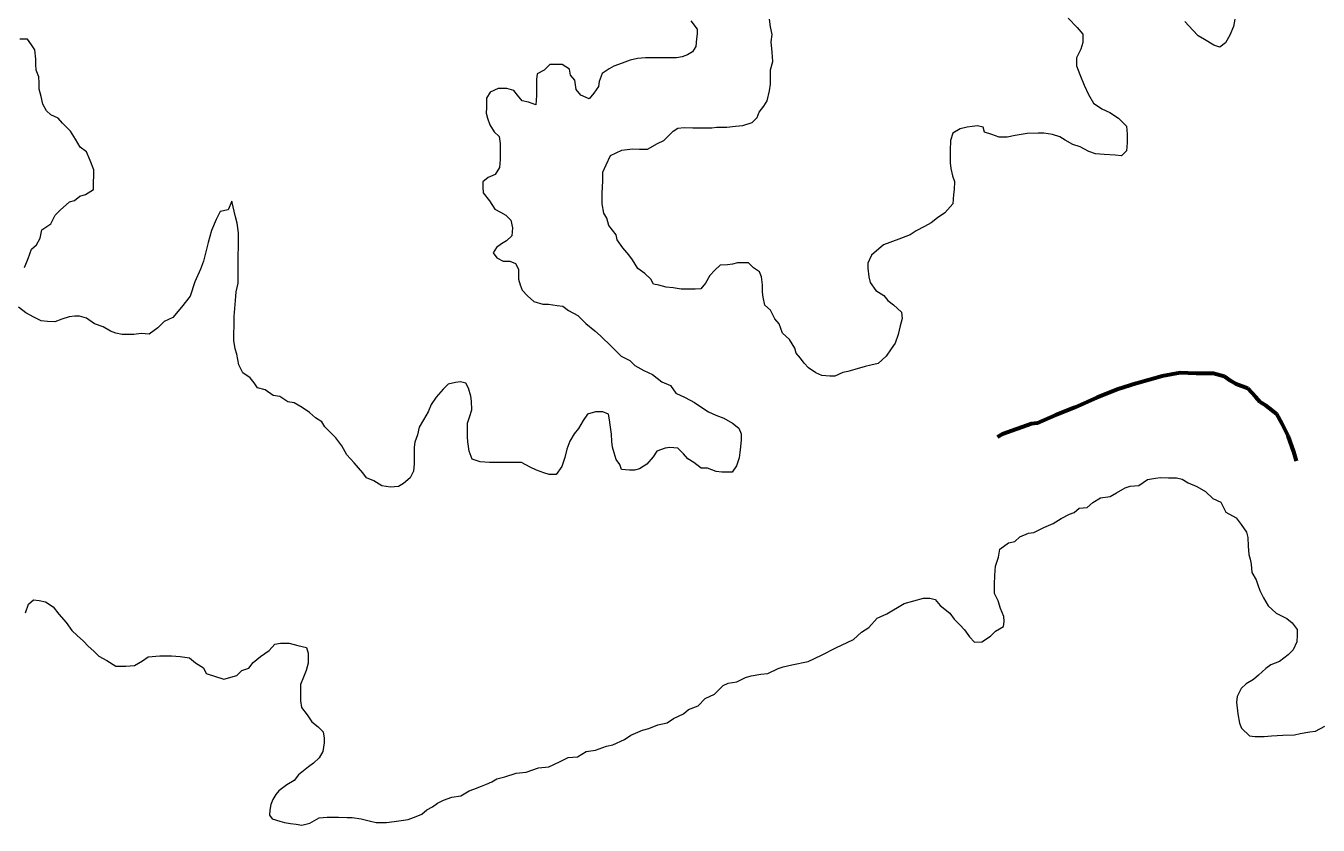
# Model space of a CAD drawing. Extents: x 553962 to 842807, y 8883888 to 9032388.
# Drawn here: x 616641 to 621872, y 8943492 to 8946724 of the extents above; entities that cross this region are included whole.
import ezdxf

# ---------------------------------------------------------------- set-up
doc = ezdxf.new("R2010")
doc.units = 0
doc.header["$LTSCALE"] = 200
doc.linetypes.add('LONG_DASH_SHORT_DASH', pattern=[9.9, 6, -1.2, 1.5, -1.2])
doc.layers.add('25', color=7, linetype='Continuous', lineweight=13)
doc.layers.add('7', color=7, linetype='LONG_DASH_SHORT_DASH', lineweight=60)

msp = doc.modelspace()

# ---------------------------------------------------------------- linework, layer by layer
at = {"layer": '25'}
for points in [[(619332.8, 8946744.3), (619357.6, 8946711.6), (619357.4, 8946691.6), (619354.7, 8946671.6), (619352, 8946641.5), (619339.3, 8946619.1), (619319.2, 8946606.7), (619296.7, 8946599.3), (619274.1, 8946594.5), (619249.1, 8946594.6), (619214.1, 8946594.9), (619179.1, 8946595.1), (619149.1, 8946595.3), (619116.5, 8946593), (619086.5, 8946585.7), (619053.9, 8946573.4), (619021.3, 8946561.1), (619001.2, 8946551.2), (618973.5, 8946531.4), (618960.8, 8946498.9), (618958.1, 8946478.9), (618940.4, 8946451.5), (618920.2, 8946429.1), (618887.8, 8946444.3), (618868, 8946467), (618863.3, 8946504.6), (618845.9, 8946524.7), (618841.1, 8946549.8), (618811.2, 8946567.5), (618791.2, 8946567.6), (618761.2, 8946567.8), (618738.5, 8946545.4), (618710.9, 8946530.6), (618708.2, 8946508.1), (618708, 8946475.5), (618707.7, 8946443), (618704.9, 8946405.5), (618675, 8946415.7), (618650, 8946420.8), (618630.2, 8946443.5), (618615.3, 8946463.6), (618587.9, 8946471.3), (618552.9, 8946471.6), (618520.2, 8946456.8), (618505.1, 8946431.8), (618504.8, 8946394.3), (618504.6, 8946371.7), (618509.4, 8946351.7), (618519.2, 8946324.1), (618536.5, 8946296.4), (618556.4, 8946276.3), (618561.2, 8946248.7), (618560.9, 8946216.2), (618560.7, 8946183.6), (618557.9, 8946151.1), (618540.2, 8946123.7), (618512.6, 8946111.3), (618490, 8946093.9), (618489.8, 8946071.4)], [(619280.3, 8946310.4), (619305.3, 8946312.8), (619340.3, 8946312.6), (619360.3, 8946312.4), (619395.3, 8946312.2), (619417.8, 8946312), (619437.9, 8946314.4), (619457.9, 8946314.3), (619477.9, 8946314.2), (619512.9, 8946318.9), (619543, 8946321.2), (619580.6, 8946333.5), (619600.7, 8946353.4), (619608.4, 8946375.9), (619627.3, 8946400), (619640.9, 8946420.5), (619651.2, 8946461.4), (619654.6, 8946488.7), (619654.6, 8946512.6), (619654.6, 8946546.7), (619664.8, 8946580.8), (619661.4, 8946618.3), (619658, 8946659.2), (619661.4, 8946689.9), (619654.6, 8946720.6), (619651.2, 8946751.3)], [(620859.3, 8946755.6), (620896.6, 8946717.8), (620918.9, 8946690.2), (620918.6, 8946657.6), (620910.9, 8946630.1), (620893.1, 8946595.2), (620892.9, 8946562.7), (620907.6, 8946527.5), (620924.8, 8946484.8), (620942, 8946447.2), (620961.8, 8946412), (620996.6, 8946389.2), (621029, 8946374)], [(621534.6, 8946751.2), (621529.4, 8946721.2), (621514.1, 8946686.2), (621496.4, 8946656.3), (621473.7, 8946638.9), (621448.8, 8946646.6), (621411.4, 8946669.4), (621386.5, 8946684.6), (621364.2, 8946707.2), (621332, 8946742.5)], [(616634.8, 8945746.5), (616650.1, 8945784), (616662.9, 8945821.4), (616683.1, 8945838.8), (616698.3, 8945866.3), (616706, 8945898.8), (616741.2, 8945923.6), (616759, 8945958.5), (616779.2, 8945978.4), (616816.9, 8946013.2), (616837, 8946018.1), (616859.6, 8946035.4), (616882.2, 8946042.8), (616914.8, 8946062.6), (616915.1, 8946095.2), (616915.2, 8946115.2), (616915.5, 8946142.7), (616900.7, 8946180.4), (616886, 8946215.5), (616861.1, 8946233.2), (616841.4, 8946265.9), (616821.6, 8946298.6), (616789.3, 8946331.3), (616772, 8946351.5), (616742.1, 8946364.2), (616724.1, 8946380.6), (616709.6, 8946407.2), (616702.3, 8946438.7), (616695, 8946467.7), (616695, 8946494.4), (616692.6, 8946518.6), (616682.9, 8946545.2), (616681.1, 8946569.9), (616681.3, 8946589.9), (616676.5, 8946627.5), (616664.2, 8946647.6), (616646.9, 8946670.2), (616616.8, 8946670.4)], [(621029, 8946374), (621063.9, 8946351.2), (621096.1, 8946318.5), (621098.4, 8946285.9), (621098.1, 8946250.8), (621095.4, 8946218.3), (621075.2, 8946198.4), (621050.2, 8946201.1), (621005.2, 8946203.9), (620970.2, 8946206.6), (620942.8, 8946216.8), (620907.9, 8946234.6), (620878, 8946244.8), (620848.1, 8946262.5), (620825.7, 8946275.2), (620795.7, 8946285.4), (620760.8, 8946290.6), (620738.2, 8946290.8), (620693.2, 8946288.6), (620645.6, 8946281.4), (620613.1, 8946274.1), (620580.6, 8946274.3), (620550.6, 8946284.5), (620520.7, 8946294.7), (620515.8, 8946314.8), (620493.4, 8946319.9), (620470.8, 8946317.6), (620450.8, 8946315.2), (620423.2, 8946307.9), (620393.1, 8946290.6), (620382.9, 8946260.6), (620382.6, 8946220.5), (620382.4, 8946200.5), (620382.2, 8946170.5), (620384.5, 8946147.9), (620391.8, 8946117.8), (620399.1, 8946095.2)], [(619373, 8945661.4), (619350.5, 8945659.1), (619318, 8945659.3), (619293, 8945659.4), (619260.5, 8945664.7), (619233, 8945667.3), (619203.1, 8945675.1), (619180.6, 8945680.2), (619170.7, 8945700.3), (619145.9, 8945723), (619118.5, 8945743.2), (619096.3, 8945778.4), (619081.4, 8945798.5), (619056.6, 8945826.2), (619034.4, 8945858.9), (619029.5, 8945879), (618999.8, 8945916.7), (618992.5, 8945946.8), (618980.2, 8945966.9), (618973, 8946004.5), (618973.1, 8946024.6), (618973.3, 8946047.1), (618976.2, 8946097.2), (618976.4, 8946132.2), (618989.2, 8946162.2), (619007, 8946199.6), (619053.5, 8946221.1), (619053.5, 8946221.1), (619096.8, 8946226.7), (619124.7, 8946226.3), (619124.7, 8946226.3), (619157.2, 8946226.1), (619197.8, 8946248.8), (619222.7, 8946261.1), (619240, 8946278.2), (619260.2, 8946298.1), (619280.3, 8946310.4)], [(618489.8, 8946071.4), (618492.1, 8946048.9), (618516.9, 8946016.2), (618539.2, 8945983.5), (618561.6, 8945970.8), (618584, 8945958.1), (618603.8, 8945938), (618611.1, 8945907.9), (618608.4, 8945875.4), (618585.7, 8945855.5), (618565.6, 8945843.1), (618545.5, 8945828.2), (618532.8, 8945805.8), (618547.7, 8945785.6), (618572.6, 8945772.9), (618600.1, 8945772.8), (618622.5, 8945762.6), (618634.8, 8945740), (618634.7, 8945720), (618634.5, 8945699.9), (618641.9, 8945677.4), (618649.2, 8945654.8), (618671.5, 8945632.1), (618696.4, 8945609.4), (618733.8, 8945599.1), (618756.3, 8945599), (618791.3, 8945593.8), (618813.8, 8945591.1), (618837.5, 8945572.6), (618874.6, 8945552.8), (618906.7, 8945520.7), (618943.8, 8945491), (618966.1, 8945471.2), (619013.1, 8945426.7), (619050.6, 8945388.2), (619085.5, 8945370.4), (619105.4, 8945350.2), (619142.7, 8945330), (619177.6, 8945314.7), (619214.9, 8945284.4), (619249.8, 8945269.2), (619272.1, 8945239), (619309.5, 8945221.2), (619346.8, 8945200.9), (619369.2, 8945185.8), (619404.1, 8945163), (619434, 8945150.3), (619466.4, 8945137.6), (619501.3, 8945117.3), (619526.1, 8945097.1), (619536, 8945074.5), (619535.8, 8945049.5), (619533.1, 8945022), (619530.4, 8944999.4), (619527.7, 8944976.9), (619517.5, 8944944.5), (619499.8, 8944919.5), (619477.3, 8944919.7), (619457.3, 8944919.8), (619434.8, 8944922.5), (619399.8, 8944935.2), (619374.8, 8944935.4), (619345, 8944958.1), (619320.1, 8944973.3), (619302.8, 8944993.4), (619280.4, 8945016.1), (619247.9, 8945018.8), (619227.9, 8945016.5), (619195.3, 8945004.2), (619180.1, 8944981.7), (619154.9, 8944951.9), (619124.7, 8944932), (619104.7, 8944927.2), (619084.7, 8944927.3), (619052.2, 8944930), (619044.8, 8944950.1), (619030, 8944970.2), (619022.7, 8944997.8), (619015.3, 8945020.4), (619013, 8945042.9), (619010.7, 8945073), (619006, 8945110.6), (619003.7, 8945130.6), (618998.8, 8945153.2), (618976.4, 8945163.3), (618946.4, 8945163.5), (618913.8, 8945153.7), (618896.1, 8945128.8), (618878.3, 8945096.4), (618860.7, 8945074), (618842.9, 8945044.1), (618830.2, 8945011.6), (618822.4, 8944979.1), (618809.6, 8944941.6), (618786.9, 8944909.2), (618759.4, 8944909.4), (618736.9, 8944917.1), (618707, 8944927.3), (618682.1, 8944940), (618647.2, 8944957.7), (618609.7, 8944958)], [(620399.1, 8946095.2), (620398.9, 8946062.7), (620396.2, 8946042.7), (620393.4, 8946005.2), (620360.6, 8945967.8), (620330.5, 8945948), (620305.3, 8945928.1), (620277.7, 8945913.3), (620245, 8945896), (620219.9, 8945878.6), (620174.7, 8945861.4), (620112, 8945839.3), (620064.2, 8945797.1), (620049, 8945764.6), (620048.8, 8945744.6), (620053.5, 8945709.5), (620058.4, 8945686.9), (620080.6, 8945654.2), (620113, 8945634), (620130.3, 8945613.8), (620152.7, 8945596.2), (620185, 8945565.9), (620187.3, 8945540.9), (620179.6, 8945510.9), (620171.8, 8945475.9), (620159, 8945440.9), (620143.9, 8945418.5), (620123.6, 8945388.6), (620090.9, 8945358.8), (620060.8, 8945351.4), (620038.3, 8945346.6), (619995.7, 8945334.3), (619968.1, 8945327), (619948, 8945322.1), (619915.4, 8945307.3), (619895.4, 8945307.5), (619862.9, 8945310.2), (619838, 8945320.4), (619808.1, 8945340.6), (619790.8, 8945360.7), (619775.9, 8945380.9), (619758.6, 8945401), (619753.7, 8945421.1), (619731.5, 8945456.3), (619704.1, 8945481.5), (619689.4, 8945519.1), (619672.1, 8945539.3), (619654.8, 8945574.4), (619632.5, 8945594.6), (619625.2, 8945627.2), (619622.9, 8945647.2), (619623.1, 8945677.3), (619618.3, 8945709.9), (619611, 8945729.9), (619586.1, 8945745.1), (619566.2, 8945765.3), (619541.2, 8945765.5), (619521.2, 8945765.6), (619501.2, 8945760.7), (619481.2, 8945758.3), (619451.1, 8945756), (619429.6, 8945736.9), (619409.7, 8945714.6), (619391.8, 8945683.3), (619373, 8945661.4)], [(617473.8, 8946015), (617459.3, 8945979.9), (617427.3, 8945973.5), (617411.3, 8945941.5), (617392.1, 8945896.7), (617392.1, 8945896.7), (617379.3, 8945848.8), (617379.3, 8945848.8), (617379.3, 8945848.8), (617360.1, 8945772), (617360.1, 8945772), (617347.3, 8945740.1), (617325, 8945688.9), (617305.8, 8945631.4), (617270.6, 8945586.6), (617235.4, 8945545), (617200.2, 8945529), (617174.6, 8945503.5), (617139.4, 8945477.9), (617108, 8945480.5), (617078, 8945475.7), (617058, 8945475.8), (617030.4, 8945476), (617005.5, 8945481.2), (616983, 8945488.9), (616953.1, 8945506.6), (616918.2, 8945519.3), (616885.9, 8945542.1), (616858.4, 8945549.8), (616838.4, 8945549.9), (616815.9, 8945547.6), (616785.8, 8945537.7), (616758.2, 8945527.9), (616728.2, 8945528.1), (616703.2, 8945530.8), (616673.3, 8945546), (616640.9, 8945563.7), (616611.1, 8945586.5)], [(618609.7, 8944958), (618579.7, 8944958.2), (618547.2, 8944958.4), (618517.1, 8944958.6), (618479.7, 8944961.3), (618447.2, 8944971.6), (618435, 8945004.2), (618430.2, 8945041.8), (618427.9, 8945061.8), (618428.1, 8945094.4), (618428.3, 8945116.9), (618436, 8945141.9), (618446.2, 8945171.8), (618444, 8945206.9), (618441.7, 8945227), (618431.9, 8945259.6), (618422, 8945279.7), (618399.6, 8945284.8), (618379.6, 8945282.4), (618349.5, 8945275.1), (618329.3, 8945255.2), (618301.6, 8945222.9), (618281.3, 8945193), (618268.6, 8945163), (618250.8, 8945130.6), (618233.1, 8945100.7), (618225.4, 8945070.7), (618215.1, 8945040.7), (618212.5, 8945020.7), (618212.3, 8944993.1), (618212, 8944953.1), (618209.2, 8944923.1), (618196.5, 8944895.6), (618168.8, 8944873.3), (618148.7, 8944860.9), (618116.2, 8944858.6), (618081.2, 8944863.8), (618048.9, 8944884.1), (618019, 8944896.8), (618004.1, 8944916.9), (617986.8, 8944937.1), (617969.4, 8944957.2), (617939.6, 8944989.9), (617919.9, 8945025.1), (617895.1, 8945057.8), (617875.3, 8945078), (617850.5, 8945103.2), (617838.1, 8945123.3), (617813.2, 8945138.5), (617788.4, 8945161.2), (617758.5, 8945181.4), (617726.1, 8945199.2), (617701.2, 8945204.3), (617668.8, 8945224.6), (617641.3, 8945229.8), (617609, 8945252.5), (617579, 8945260.2), (617564.2, 8945280.3), (617549.3, 8945300.5), (617519.5, 8945320.7), (617502.2, 8945353.3), (617495, 8945395.9), (617487.7, 8945418.5), (617482.9, 8945451.1), (617483.1, 8945476.1), (617483.4, 8945513.7), (617483.7, 8945548.7), (617486.4, 8945581.3), (617489.2, 8945613.8), (617491.9, 8945648.8), (617499.7, 8945683.8), (617500, 8945716.4), (617500.1, 8945736.4), (617500.3, 8945756.4), (617500.4, 8945776.4), (617500.6, 8945796.5), (617500.8, 8945829), (617501.1, 8945866.6), (617501.2, 8945886.6), (617496.6, 8945926.7), (617489.2, 8945951.8), (617473.8, 8946015)], [(619427.9, 8944021.2), (619463.2, 8944056.1), (619483.3, 8944065.9), (619518.3, 8944070.7), (619553.5, 8944088), (619576.1, 8944095.4), (619616.1, 8944102.6), (619643.7, 8944104.9), (619686.3, 8944124.7), (619706.4, 8944132.1), (619741.5, 8944139.3), (619807.2, 8944153.7), (619861.8, 8944178.7), (619918.8, 8944208.2), (619990.3, 8944241.8), (620023, 8944271.6), (620053.2, 8944291.5), (620086, 8944328.8), (620126.2, 8944346.1), (620196.5, 8944388.2), (620274.2, 8944410.2), (620299.2, 8944410), (620321.7, 8944404.8), (620341.5, 8944379.7), (620381.3, 8944349.4), (620398.6, 8944324.2), (620420.9, 8944301.6), (620440.8, 8944281.4), (620460.6, 8944253.7), (620480.4, 8944231.1), (620510.5, 8944233.4), (620545.7, 8944255.7), (620565.8, 8944275.6), (620598.5, 8944295.4), (620601.1, 8944315.4), (620598.8, 8944335.4), (620586.5, 8944368.1), (620576.7, 8944398.2), (620562, 8944428.3), (620562.2, 8944465.8), (620562.5, 8944500.9), (620565.3, 8944538.4), (620578.1, 8944575.9), (620583.3, 8944608.4), (620618.6, 8944633.2), (620643.6, 8944638.1), (620663.8, 8944657.9), (620698.9, 8944672.7), (620721.4, 8944675.1), (620761.6, 8944694.8), (620799.2, 8944712.1), (620831.9, 8944731.9), (620864.5, 8944749.2), (620884.6, 8944756.6), (620904.8, 8944774), (620937.3, 8944776.3), (620959.9, 8944796.2), (620990.1, 8944816), (621030.2, 8944820.8), (621055.3, 8944835.6), (621090.5, 8944855.4), (621110.5, 8944862.8), (621145.5, 8944865.1), (621180.8, 8944889.9), (621213.3, 8944894.7), (621233.3, 8944897), (621265.8, 8944896.8), (621298.3, 8944896.6), (621320.8, 8944891.4), (621345.7, 8944876.2), (621380.6, 8944861), (621415.5, 8944840.7), (621445.3, 8944813), (621477.7, 8944797.8), (621497.4, 8944757.6), (621539.7, 8944734.8), (621559.5, 8944707.1), (621581.8, 8944676.9), (621586.6, 8944654.3), (621588.9, 8944619.3), (621591.1, 8944586.7), (621596, 8944566.7), (621600.8, 8944546.6), (621603.1, 8944514), (621620.4, 8944483.9), (621627.7, 8944463.8), (621635, 8944441.2), (621649.8, 8944411.1), (621669.6, 8944378.4), (621701.9, 8944348.2), (621744.2, 8944327.8), (621766.6, 8944310.2), (621786.4, 8944282.5), (621786.2, 8944260), (621786, 8944232.4), (621770.8, 8944200), (621750.6, 8944180.1), (621715.4, 8944152.8), (621680.3, 8944140.5), (621660.2, 8944125.6), (621629.9, 8944098.3)], [(616639.2, 8944350.1), (616652, 8944385.1), (616672.1, 8944402.5), (616694.6, 8944399.8), (616719.6, 8944394.7), (616751.9, 8944374.4), (616774.2, 8944344.2), (616804, 8944311.5), (616826.2, 8944278.8), (616848.6, 8944258.6), (616873.4, 8944235.9), (616893.3, 8944215.8), (616915.6, 8944195.6), (616935.5, 8944175.4), (616967.9, 8944157.7), (617005.2, 8944134.9), (617025.2, 8944134.8), (617045.2, 8944134.7), (617080.3, 8944136.9), (617112.9, 8944156.7), (617135.6, 8944171.6), (617183.1, 8944176.3), (617230.6, 8944176), (617265.6, 8944173.2), (617303.1, 8944168), (617328, 8944147.8), (617360.3, 8944127.6), (617370.2, 8944105), (617442.5, 8944081.9)], [(617442.5, 8944081.9), (617495.1, 8944096.6), (617515.3, 8944116.5), (617542.9, 8944126.3), (617560.6, 8944148.8), (617590.8, 8944173.6), (617590.8, 8944173.6), (617626, 8944198.4), (617648.7, 8944223.3), (617671.2, 8944228.1), (617706.2, 8944227.9), (617741.2, 8944217.7), (617776.1, 8944209.9), (617783.5, 8944187.3), (617783.3, 8944167.3), (617783.2, 8944147.3), (617775.4, 8944117.3), (617765.2, 8944089.8), (617752.5, 8944059.9), (617752.2, 8944029.8), (617752, 8943994.8), (617756.8, 8943967.2), (617779.1, 8943937), (617798.8, 8943909.3), (617823.7, 8943889.2), (617843.6, 8943869), (617848.4, 8943843.9), (617848.2, 8943823.9), (617843, 8943788.9), (617827.8, 8943763.9), (617805.1, 8943741.6), (617785, 8943726.7), (617764.8, 8943711.8), (617744.7, 8943694.4), (617727, 8943672), (617696.9, 8943654.7), (617664.2, 8943629.8), (617652.4, 8943615.6), (617639.8, 8943595.2), (617632, 8943574.7), (617628.8, 8943552.7), (617627.2, 8943532.2), (617638.3, 8943516.5), (617668.2, 8943507), (617687.1, 8943502.3), (617712.3, 8943497.6), (617734.3, 8943496), (617758.2, 8943491.5), (617790.7, 8943498.8), (617828.4, 8943521.1), (617860.9, 8943523.4), (617883.5, 8943523.2), (617906, 8943523.1), (617941, 8943522.9), (617961, 8943522.7), (617998.5, 8943517.5), (618035.9, 8943507.2), (618058.4, 8943502.1), (618080.9, 8943501.9), (618100.9, 8943501.8), (618130.9, 8943506.6), (618151, 8943509), (618188.5, 8943513.7), (618221.1, 8943526), (618243.7, 8943535.9), (618263.8, 8943553.3), (618286.5, 8943565.6), (618306.6, 8943580.5), (618331.7, 8943592.9), (618364.3, 8943605.2), (618401.8, 8943609.9), (618434.5, 8943629.8), (618454.6, 8943637.1), (618484.7, 8943649.4), (618504.7, 8943656.8), (618527.3, 8943666.7), (618547.4, 8943679.1), (618580, 8943686.4), (618625.1, 8943701.1), (618665.2, 8943705.8), (618715.3, 8943723), (618757.9, 8943727.8), (618800.6, 8943747.5), (618835.7, 8943764.8), (618873.2, 8943767.1), (618908.4, 8943789.3), (618946, 8943794.1), (618991.1, 8943811.3), (619016.2, 8943816.2), (619063.9, 8943838.4), (619089, 8943855.8), (619136.7, 8943875.5), (619161.8, 8943882.8), (619199.4, 8943897.6), (619237, 8943904.8), (619262.1, 8943922.2), (619302.3, 8943942), (619322.4, 8943959.3), (619362.5, 8943974.1), (619390.3, 8944004), (619427.9, 8944021.2)], [(621629.9, 8944098.3), (621609.8, 8944080.9), (621579.6, 8944063.6), (621559.5, 8944043.7), (621544.2, 8944011.2), (621541.6, 8943988.7), (621546.2, 8943941.1), (621553.4, 8943903.5), (621560.8, 8943883.4), (621593.1, 8943853.2), (621615.5, 8943850.5), (621653.1, 8943850.3), (621683.1, 8943852.6), (621728.1, 8943854.8), (621775.7, 8943857), (621798.2, 8943861.8), (621838.3, 8943869.1), (621860.8, 8943871.4), (621898.5, 8943891.2)]]:
    msp.add_lwpolyline(points, dxfattribs=at)
at = {"layer": '7'}
msp.add_lwpolyline([(621783.7, 8944964.3), (621773, 8945001.4), (621750.9, 8945066.5), (621726.2, 8945114.2), (621704, 8945154.4), (621661.7, 8945187.1), (621636.8, 8945202.3), (621619.5, 8945222.4), (621587.2, 8945257.6), (621539.8, 8945275.3), (621517.4, 8945288), (621492.5, 8945305.6), (621447.6, 8945318.4), (621377.6, 8945318.8), (621312.6, 8945321.6), (621240, 8945307), (621134.8, 8945277.5), (621062.2, 8945255.4), (620976.9, 8945220.8), (620886.7, 8945181.2), (620809, 8945149.1), (620733.7, 8945117), (620711.2, 8945114.6), (620593.4, 8945072.7), (620573.2, 8945060.5)], dxfattribs=at)

doc.saveas('drawing.dxf')
